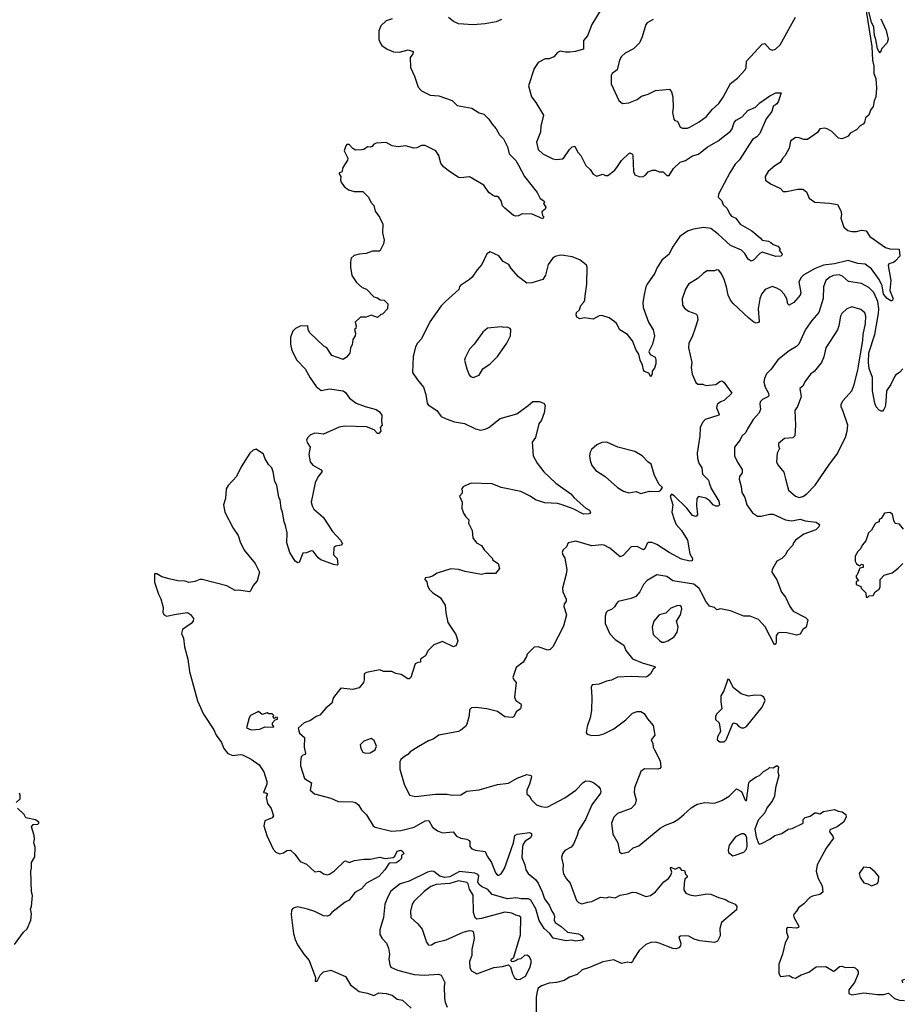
# Model space of a CAD drawing. Extents: x 1603745 to 1745082, y 385868 to 533966.
# Tile 411 of 646: x 1668096 to 1675298, y 464527 to 472565. Entities that reach past the tile are written whole.
import ezdxf

# ---------------------------------------------------------------- set-up
doc = ezdxf.new("R2010")
doc.units = 0

msp = doc.modelspace()

# ---------------------------------------------------------------- linework, layer by layer
at = {"layer": '0CON20XD'}
for points in [[(1672839.5, 472650.5), (1672763.3, 472525), (1672727.7, 472432.3), (1672696.7, 472395), (1672696.2, 472325), (1672630, 472305), (1672585, 472299.2), (1672548.3, 472298.3), (1672505, 472308), (1672484.5, 472295.5), (1672455, 472262), (1672415, 472246), (1672384.1, 472245.9)], [(1674993.9, 472686.1), (1675048.8, 472345), (1675055.4, 472235.4), (1675065.3, 472185), (1675064.2, 472125), (1675081.5, 472085), (1675087.5, 472005), (1675081.2, 471935), (1675067.3, 471902.7), (1675059.2, 471855), (1675038.8, 471825), (1675023.3, 471785), (1674996.4, 471763.6), (1674988.8, 471725), (1674979.5, 471710.5), (1674955, 471697.5), (1674923.6, 471666.4), (1674871.7, 471638.3), (1674855, 471612.5), (1674835, 471602.5), (1674805, 471593.3), (1674778.3, 471598.3), (1674723, 471653), (1674685, 471674), (1674665, 471678), (1674625, 471672.5), (1674605.9, 471644.1), (1674525, 471587.5), (1674495, 471587.5), (1674455, 471601.2)], [(1675122.3, 472572.3), (1675165.8, 472475.8), (1675181.2, 472405), (1675173.8, 472375), (1675131.2, 472328.8), (1675116.1, 472293.9), (1675105, 472306.7), (1675095, 472326.7), (1675082, 472402), (1675070.3, 472435), (1675064.5, 472505), (1675045.3, 472545), (1675019.7, 472649.7)], [(1671135, 472571.5), (1671085, 472554.5), (1671041.5, 472515), (1671026.2, 472475), (1671027.6, 472402.4), (1671036.5, 472375), (1671051.4, 472355), (1671095, 472325.4), (1671145, 472302.5), (1671195, 472298.5), (1671265, 472317.5), (1671307.5, 472305), (1671303.3, 472285), (1671282, 472255), (1671283.4, 472173.4), (1671316.9, 472105), (1671347.8, 472015), (1671375.7, 471985), (1671445, 471948.8), (1671515, 471942.5), (1671623.3, 471905), (1671665.5, 471865.5), (1671785, 471842.5), (1671845, 471803.8), (1671882.7, 471792.7), (1671925, 471753.3), (1671951.2, 471711.2), (1671985, 471672.5), (1672010, 471625), (1672042.3, 471592.3), (1672076.2, 471526.2), (1672090.9, 471470.9), (1672145, 471415.6), (1672165, 471376.9), (1672214.6, 471284.6), (1672318.8, 471155), (1672343.3, 471105), (1672372.5, 471085), (1672376.7, 471073.3), (1672370, 471065), (1672388.8, 471035), (1672382.5, 471017.5), (1672356.7, 470995), (1672362.5, 470965), (1672372.5, 470955), (1672365, 470940), (1672277.3, 470977.3), (1672195, 470980), (1672165, 470963.3), (1672145, 470960), (1672126.4, 470966.4), (1672055, 471026.7), (1672035.9, 471045.9), (1672023.8, 471085), (1672005, 471112.5), (1671995, 471122.5), (1671975, 471121.2), (1671955, 471131.2), (1671923.3, 471155), (1671883.3, 471215), (1671765, 471282.1), (1671695, 471273.1), (1671675, 471276.1), (1671592.8, 471332.8), (1671554.5, 471364.5), (1671532.7, 471392.7), (1671516.4, 471456.4), (1671492.5, 471495), (1671403, 471537), (1671375, 471536.7), (1671335, 471517.5), (1671313, 471517), (1671245, 471533.8), (1671185, 471526.2), (1671135, 471534), (1671085, 471561.2), (1671005, 471557.5), (1670983.6, 471546.4), (1670971.7, 471528.3), (1670956.7, 471523.3), (1670935, 471526.7), (1670905, 471506.2), (1670885, 471501.2), (1670835, 471500), (1670813.6, 471513.6), (1670785, 471545.8), (1670765, 471546), (1670756.2, 471535), (1670744, 471495), (1670772.5, 471435), (1670771.7, 471418.3), (1670733, 471357), (1670725, 471320), (1670702.5, 471315), (1670702.5, 471305), (1670717.5, 471285), (1670712.5, 471255), (1670718.3, 471238.3), (1670743.6, 471203.6), (1670780, 471175), (1670825, 471163.3), (1670895, 471162.5), (1670942.5, 471115), (1670960, 471075), (1670985, 471047.5), (1670995, 471002.5), (1671032.3, 470952.3), (1671058, 470895), (1671055.8, 470825), (1671070, 470765), (1671065.5, 470734.5), (1671033.8, 470676.2), (1670975, 470676), (1670924.2, 470655.8), (1670865, 470651.4), (1670825, 470639.4), (1670801.7, 470618.3), (1670796.4, 470586.4), (1670795.6, 470545), (1670806.9, 470476.9), (1670845, 470420), (1670889.3, 470379.3), (1670925, 470365.6), (1670985, 470302.5), (1671016.7, 470295), (1671036.7, 470276.7), (1671070, 470275), (1671100, 470245), (1671097.5, 470205), (1671055, 470160), (1671041.7, 470158.3), (1671015, 470132.5), (1670965, 470152.5), (1670924.2, 470135.8), (1670877.5, 470135), (1670832.5, 470095), (1670840, 470065), (1670837.5, 470045), (1670827.5, 470035), (1670836.2, 470005), (1670834.4, 469985), (1670815, 469953.8), (1670809.2, 469910.8), (1670793.8, 469885), (1670788.3, 469841.7), (1670761.6, 469808.4), (1670735, 469791.3), (1670643, 469823), (1670601.5, 469885), (1670578.8, 469898.8), (1670460.6, 470010.6), (1670449.4, 470035), (1670446.8, 470066.8), (1670385, 470063.5), (1670345, 470044.3), (1670325, 470021.2), (1670306.6, 469973.4), (1670305.5, 469915), (1670316.9, 469865), (1670356.9, 469785), (1670423.8, 469713.8), (1670465, 469640.8), (1670515, 469570), (1670555, 469538.1), (1670625, 469550.8), (1670735, 469536), (1670755, 469520), (1670785.8, 469475.8), (1670841.2, 469435), (1670915, 469405.7), (1671005, 469381.4), (1671032.1, 469362.1), (1671052, 469335), (1671048.8, 469285), (1671053.3, 469255), (1671036.7, 469235), (1671043.8, 469205), (1671025, 469186.7), (1671015, 469187.5), (1670987, 469217), (1670925, 469241.4), (1670745, 469246), (1670702.7, 469237.3), (1670575, 469180), (1670535, 469186.7), (1670505, 469190), (1670467.5, 469175), (1670446.7, 469155), (1670436.7, 469135), (1670442.3, 469112.3), (1670467.1, 469075), (1670456.2, 469015), (1670466.2, 468955), (1670488.3, 468928.3), (1670555, 468888.8), (1670563.3, 468875), (1670532, 468835), (1670508, 468785), (1670474.2, 468625), (1670481.2, 468595), (1670495, 468570), (1670573, 468503), (1670646.9, 468386.9), (1670713.3, 468315), (1670730, 468285), (1670720, 468275), (1670675, 468267.5), (1670660, 468255), (1670655.9, 468195.9), (1670686.2, 468165), (1670691.7, 468118.3), (1670685, 468112.5), (1670655, 468117.5), (1670554.1, 468154.1), (1670530.5, 468170.5), (1670490, 468225), (1670475, 468230), (1670437, 468213), (1670405, 468210), (1670376.2, 468133.8), (1670365, 468130), (1670342.5, 468145), (1670300.8, 468215)], [(1672027.5, 472565), (1671982.3, 472547.7), (1671895, 472530), (1671795, 472522.1), (1671675, 472530.6), (1671635, 472551.2), (1671595, 472583.1)], [(1673265, 472566), (1673215, 472538.8), (1673205, 472526.7), (1673176, 472425), (1673153.8, 472375), (1673105, 472328), (1673035, 472292), (1673006.2, 472265), (1672990.8, 472235), (1672971.2, 472155), (1672930, 472125), (1672921.2, 472108.8), (1672921.2, 472041.2), (1672983.8, 471905), (1673015, 471880.8), (1673065, 471886), (1673135, 471914.2), (1673168.3, 471941.7), (1673225, 471956.5), (1673285, 471986.2), (1673396.8, 471996.8), (1673415.6, 471975.6), (1673425.8, 471935), (1673428.9, 471845), (1673422.1, 471807.9), (1673432.7, 471752.7), (1673441.7, 471741.7), (1673462.5, 471735), (1673485, 471687.5), (1673505, 471678.8), (1673545, 471680), (1673565, 471687.5), (1673640.2, 471729.8), (1673698.6, 471775), (1673747.3, 471832.7), (1673800.7, 471879.3), (1673837.1, 471932.9), (1673895, 472044.4), (1673952.2, 472087.8), (1674016.2, 472155), (1674024.3, 472175.7), (1674027.5, 472225), (1674154.3, 472365.7), (1674175, 472370), (1674216.2, 472325), (1674235, 472317.1), (1674263.8, 472325), (1674301.3, 472358.7), (1674425.8, 472585)], [(1672384.1, 472245.9), (1672326.7, 472215), (1672295, 472167.5), (1672246.7, 472025), (1672272.5, 471935), (1672308.3, 471888.3), (1672368.6, 471785), (1672346.9, 471695), (1672344.1, 471645.9), (1672312, 471565), (1672325, 471503.8), (1672365, 471468.8), (1672445, 471428), (1672475, 471424), (1672525, 471430), (1672535, 471436.7), (1672580.8, 471505), (1672605, 471525.8), (1672625, 471531.2), (1672646.7, 471486.7), (1672675.8, 471455), (1672715, 471373.8), (1672751.3, 471341.3), (1672775, 471302.5), (1672805, 471286), (1672855, 471304), (1672875, 471293.8), (1672895, 471294), (1672950.8, 471335), (1672974.7, 471365.3), (1673005, 471416), (1673065, 471473.3), (1673075, 471476.7), (1673095, 471466.7), (1673098.8, 471455), (1673104.5, 471324.5), (1673115, 471298.8), (1673155, 471282.9), (1673184.3, 471285.7), (1673201.2, 471295), (1673225, 471322.5), (1673260, 471335), (1673284.1, 471335.9), (1673315, 471322.5), (1673345, 471321.4), (1673375, 471294), (1673395, 471292), (1673430.6, 471349.4), (1673485, 471400.9), (1673528.8, 471415), (1673585, 471452.5), (1673635, 471468), (1673705, 471524.4), (1673795.4, 471574.6), (1673897.1, 471655), (1673910, 471675), (1673926.7, 471725), (1673942.9, 471745), (1673989.6, 471770.4), (1674036.4, 471823.6), (1674100.7, 471849.3), (1674133.8, 471885), (1674216.4, 471943.6), (1674265, 471967.5), (1674308.3, 471968.3), (1674285.7, 471895), (1674275, 471878.8), (1674245, 471856.7), (1674232.2, 471815), (1674187.8, 471755), (1674134.2, 471635), (1674110.3, 471609.7), (1674074.5, 471585.5), (1673970.2, 471419.8), (1673935, 471384.4), (1673890.6, 471315), (1673798.3, 471141.7), (1673796.2, 471115), (1673823.8, 471085), (1673835, 471053.8), (1673865.6, 471025), (1673892.5, 470975), (1673905, 470962), (1673940, 470945), (1673974.3, 470895), (1674069.8, 470839.8), (1674138, 470785), (1674155, 470763.8), (1674205, 470755.8), (1674225.5, 470745.5), (1674245, 470730), (1674282.5, 470715), (1674300, 470695), (1674293, 470683), (1674315.9, 470655.9), (1674316, 470645), (1674306.7, 470635), (1674265, 470631.9), (1674155, 470666), (1674135, 470655.8), (1674085, 470604.3), (1674064, 470594), (1674040, 470610), (1674011.4, 470655), (1673985, 470682.5), (1673895, 470721.4), (1673795, 470813.5), (1673735, 470859.2), (1673675, 470867.8), (1673594.1, 470854.1), (1673545, 470838.6), (1673481.2, 470795), (1673421.7, 470708.3), (1673395, 470651.2), (1673335, 470602), (1673294.2, 470535), (1673278.6, 470495), (1673214.5, 470405), (1673204.6, 470385), (1673192.1, 470317.9), (1673180, 470255), (1673183.8, 470215), (1673225.5, 470095), (1673265, 470033.8), (1673275.9, 469985), (1673260, 469915), (1673230, 469855), (1673240.3, 469830.3), (1673280.3, 469810.3), (1673287.1, 469787.1), (1673285.7, 469754.3), (1673275, 469720), (1673257.5, 469695), (1673256.7, 469675), (1673245, 469650), (1673229.3, 469679.3), (1673195, 469693.3), (1673186.7, 469705), (1673178.8, 469745), (1673158.8, 469785), (1673148.8, 469835), (1673126.5, 469866.5), (1673095, 469942.5), (1673055, 469993.8), (1672992, 470032), (1672965.8, 470085), (1672945, 470104), (1672905, 470131.2), (1672845, 470150), (1672825, 470146.7), (1672775, 470120), (1672705, 470130), (1672665, 470123.8), (1672642.5, 470135), (1672636.4, 470156.4), (1672638.8, 470175), (1672663.8, 470196.2), (1672675, 470232.5), (1672697.5, 470255), (1672706.1, 470273.9), (1672710.5, 470309.5), (1672723.1, 470405), (1672726.9, 470545), (1672719.7, 470559.7), (1672665, 470604.3), (1672605, 470627.5), (1672535, 470640.5), (1672508.1, 470641.9), (1672465, 470631.2), (1672444.1, 470615.9), (1672407.1, 470565), (1672385, 470480), (1672365, 470443.8), (1672275, 470415.8), (1672235, 470414), (1672166.2, 470465), (1672105, 470533.3), (1672086.7, 470565), (1672041.7, 470591.7), (1672005, 470636.7), (1671935, 470670), (1671907, 470653), (1671866.7, 470565), (1671827.7, 470522.3), (1671787.7, 470462.3), (1671767.3, 470442.7), (1671693.3, 470395), (1671683.3, 470385), (1671677.7, 470362.3), (1671570, 470265), (1671535, 470230), (1671442.6, 470097.4), (1671375, 469958.8), (1671343.1, 469925), (1671325.5, 469895), (1671306, 469816), (1671302, 469685), (1671341.2, 469625), (1671391.2, 469565), (1671410.8, 469505), (1671421.2, 469435), (1671429.7, 469419.7), (1671500, 469375), (1671535, 469326.7), (1671575, 469306.7), (1671645, 469281.2), (1671725, 469268), (1671815, 469224.2), (1671855, 469214.4), (1671895, 469221.4), (1671925, 469235.8), (1672015, 469310), (1672151.7, 469348.3), (1672192.5, 469377.5), (1672246.1, 469413.9), (1672282.7, 469447.3), (1672335, 469446.7), (1672373, 469433), (1672382.5, 469415), (1672374, 469355), (1672352.5, 469295), (1672330.8, 469265), (1672303.3, 469155), (1672276.7, 469115), (1672286.7, 469005), (1672318.8, 468945), (1672373, 468873), (1672471.7, 468781.7), (1672594.2, 468695), (1672621.1, 468661.1), (1672715, 468575.8), (1672745, 468561.2), (1672754, 468545), (1672745, 468530.8), (1672695, 468529.2), (1672611.4, 468571.4), (1672515, 468608.2), (1672485, 468615.4), (1672380.9, 468620.9), (1672305, 468645.8), (1672261.2, 468675), (1672185, 468712.2), (1672025, 468745.8), (1671950, 468775), (1671778.3, 468781.7), (1671716.7, 468753.3), (1671700, 468735), (1671706.7, 468725), (1671705, 468700), (1671683.3, 468675), (1671707.5, 468625), (1671703, 468577), (1671717.5, 468535), (1671736.1, 468506.1), (1671761.7, 468481.7), (1671756.7, 468455), (1671787.5, 468395), (1671794.1, 468334.1), (1671823.3, 468295), (1671865, 468271.2), (1671885, 468236.2), (1671952.5, 468165), (1671953.3, 468155), (1672000, 468125), (1672010, 468085), (1671977, 468043), (1671895.8, 468044.2), (1671865, 468035.8), (1671730.3, 468060.3), (1671675, 468077.5), (1671615, 468080.8), (1671502.7, 468047.3), (1671465, 468022.5), (1671440, 468015), (1671405, 468007.5), (1671402.5, 467995), (1671417.5, 467975), (1671422.5, 467945), (1671437.5, 467915), (1671467, 467887), (1671527.7, 467847.7), (1671566.2, 467785), (1671571.7, 467721.7), (1671590, 467645), (1671654.4, 467544.4), (1671672, 467495), (1671656.7, 467455), (1671635, 467446), (1671545, 467488), (1671475, 467462.5), (1671427, 467413), (1671407.7, 467372.3), (1671367.5, 467345), (1671365, 467320), (1671345, 467317.5), (1671323.9, 467306.1), (1671286.7, 467195), (1671275, 467183.3), (1671262.5, 467185), (1671209.5, 467219.5), (1671165, 467226.2), (1671133, 467243), (1671065, 467243.8), (1671035, 467256.2), (1670925, 467236.2), (1670907.5, 467225), (1670906.7, 467175), (1670900, 467155), (1670865, 467110), (1670815, 467096.7), (1670715, 467106.7), (1670665, 467042.5), (1670653.3, 467025), (1670643.3, 466985), (1670592.5, 466945), (1670545, 466887.5), (1670515, 466876.7), (1670467.7, 466842.3), (1670416.2, 466823.8), (1670368.3, 466781.7), (1670379.3, 466739.3), (1670418.8, 466705), (1670416.2, 466625), (1670428, 466575), (1670423.8, 466566.2), (1670405, 466560), (1670393.3, 466546.7), (1670385.8, 466504.2), (1670387.3, 466472.7), (1670419.8, 466369.8), (1670476.2, 466335), (1670465.8, 466275), (1670500, 466245), (1670635, 466210), (1670695, 466183.1), (1670815, 466180), (1670835, 466173.8), (1670861.2, 466155), (1670884, 466115), (1670924.5, 466074.5), (1670980.8, 465985), (1670995, 465972.9), (1671130.9, 465940.9), (1671205, 465945.6), (1671315, 465971.9), (1671405, 466024.5), (1671435, 466026.9), (1671465, 465973.8), (1671505, 465942.9), (1671545, 465926.7), (1671633.8, 465933.8), (1671658.8, 465898.8), (1671695, 465882.5), (1671745, 465874.2), (1671764.3, 465864.3), (1671770, 465855), (1671767.5, 465815), (1671786, 465795), (1671814.8, 465784.8), (1671894.2, 465775), (1671910, 465735), (1671945.3, 465685), (1671979.4, 465599.4), (1671995, 465580.8), (1672005, 465580), (1672025, 465592.7), (1672052.5, 465635), (1672125.4, 465845), (1672135.8, 465905), (1672153.9, 465916.1), (1672237.1, 465927.1), (1672255, 465928), (1672270.7, 465920.7), (1672273.3, 465905), (1672263.3, 465885), (1672220.6, 465859.4), (1672204.3, 465835), (1672199.4, 465815), (1672194.3, 465725), (1672218.6, 465665), (1672224.4, 465624.4), (1672245.8, 465595.8), (1672305.3, 465545.3), (1672325.3, 465515.3), (1672358.2, 465445), (1672376.9, 465386.9), (1672415.7, 465335), (1672436.6, 465286.6), (1672455, 465262.5), (1672460, 465245), (1672456.2, 465215), (1672464, 465195), (1672515, 465161.1), (1672565, 465116.4), (1672655, 465102.7), (1672679.6, 465089.6), (1672696.7, 465065), (1672696.2, 465055), (1672685, 465050), (1672635, 465042), (1672595, 465049.2), (1672554.2, 465044.2), (1672447.7, 465067.7), (1672421.2, 465105), (1672375.7, 465145.7), (1672335, 465212), (1672306.1, 465305), (1672267.7, 465377.7), (1672247.8, 465387.8), (1672187.8, 465387.8), (1672145, 465394.8), (1672075, 465386.7), (1671952.3, 465422.3), (1671914.7, 465465), (1671865, 465488.7), (1671845.4, 465505), (1671834.4, 465525), (1671841, 465575), (1671835, 465585.8), (1671808.4, 465598.4), (1671685, 465609.7), (1671605, 465568.2), (1671565, 465561.3), (1671525, 465573.7), (1671475, 465610.8), (1671455, 465612.9), (1671424.4, 465605.6), (1671275, 465532.5), (1671200.7, 465509.3), (1671125, 465451.4), (1671098.9, 465405), (1671075.5, 465345), (1671064.4, 465235), (1671033.6, 465135), (1671035.5, 465095.5), (1671054, 465065), (1671089.2, 465025), (1671104.3, 464985), (1671112, 464935), (1671107.5, 464895), (1671115, 464850), (1671125, 464830), (1671177.5, 464805), (1671315, 464768.8), (1671395, 464763.6), (1671513, 464773), (1671534.4, 464764.4), (1671565.7, 464705), (1671560.5, 464675), (1671561.5, 464575), (1671566.5, 464545), (1671584, 464504)], [(1674455, 471601.2), (1674425, 471603.3), (1674385.9, 471574.1), (1674374, 471515), (1674341.2, 471455), (1674319.2, 471430.8), (1674301.4, 471398.6), (1674258.6, 471371.4), (1674203.3, 471325), (1674178.8, 471285), (1674182.5, 471255), (1674222.5, 471225), (1674305, 471186.7), (1674325, 471162.5), (1674353, 471163), (1674445, 471182.5), (1674485, 471182.5), (1674515, 471160), (1674537, 471107), (1674585, 471073.8), (1674703.6, 471066.4), (1674770, 471055), (1674797.1, 471005), (1674800.6, 470975), (1674795.7, 470945), (1674820.3, 470870.3), (1674853.3, 470843.3), (1674885, 470835.7), (1674925, 470835.7), (1674965.7, 470845.7), (1675001.7, 470841.7), (1675033.3, 470795), (1675160, 470705), (1675196.6, 470693.4), (1675271.7, 470691.7), (1675277.1, 470632.9), (1675243.3, 470596.7), (1675225, 470581.9), (1675188.6, 470571.4), (1675182.2, 470557.8), (1675204.6, 470435), (1675196.2, 470355), (1675222, 470285), (1675215, 470270), (1675205, 470270), (1675175, 470289.4), (1675145, 470323.5), (1675132.3, 470392.3), (1675110, 470445), (1675045, 470531.6), (1674995, 470567.9), (1674935, 470575.4), (1674855, 470599.2), (1674745, 470572.6), (1674655, 470560), (1674585.8, 470534.2), (1674495, 470483.1), (1674471.1, 470458.9), (1674454.5, 470425.5), (1674469.5, 470335), (1674463.1, 470316.9), (1674413.6, 470255), (1674375, 470234.2), (1674364.1, 470244.1), (1674354.1, 470285), (1674335, 470324.5), (1674305, 470356.7), (1674275, 470373.3), (1674234.4, 470385.6), (1674178.7, 470361.3), (1674148, 470325), (1674134.2, 470285), (1674121.4, 470205), (1674128.3, 470101.7), (1674125, 470092.5), (1674105, 470087.5), (1674085, 470096.2), (1674045, 470128.6), (1673917.8, 470247.8), (1673896.2, 470275), (1673876.2, 470315), (1673864.1, 470384.1), (1673843.9, 470443.9), (1673821.2, 470491.2), (1673799.5, 470519.5), (1673785, 470523.3), (1673765, 470513.8), (1673705, 470513.8), (1673675, 470495.8), (1673631.4, 470455), (1673553.1, 470405), (1673528.5, 470365), (1673501.9, 470285), (1673504.3, 470235), (1673520.3, 470210.3), (1673553.3, 470185), (1673612.7, 470162.7), (1673622.9, 470152.9), (1673629.2, 470115), (1673606.1, 470046.1), (1673582, 469975), (1673556, 469925), (1673552, 469885), (1673579.2, 469765), (1673575.6, 469725), (1673581.7, 469671.7), (1673613.5, 469603.5), (1673629.4, 469589.4), (1673669.2, 469589.2), (1673695, 469578.1), (1673775, 469585.6), (1673808.8, 469611.2), (1673825, 469615.5), (1673840.6, 469605), (1673906.2, 469515), (1673845, 469456), (1673814.5, 469445.5), (1673787.9, 469422.1), (1673782.2, 469395), (1673802.1, 469345), (1673800.8, 469335), (1673689.1, 469300.9), (1673666.2, 469275), (1673647.1, 469235), (1673645.6, 469165.6), (1673622.5, 469025), (1673625.7, 468985.7), (1673638, 468945), (1673662.5, 468905), (1673667.5, 468855), (1673715.8, 468805), (1673722.9, 468782.9), (1673738.5, 468738.5), (1673800, 468635), (1673807, 468603), (1673796.4, 468593.6), (1673775, 468593.1), (1673754.6, 468604.6), (1673726.5, 468636.5), (1673695, 468658.5), (1673635, 468672.5), (1673622.2, 468655), (1673619.1, 468595), (1673625.7, 468525), (1673615, 468510), (1673585, 468516.7), (1673538.3, 468578.3), (1673435, 468677.5), (1673415, 468690), (1673402.5, 468675), (1673424, 468605), (1673418, 468545), (1673435.8, 468485), (1673452.9, 468445), (1673495.7, 468395), (1673545.6, 468315.6), (1673564, 468205), (1673586.7, 468165), (1673583, 468147), (1673565, 468143.8), (1673495, 468159.4), (1673395.7, 468215), (1673295, 468281.1), (1673255, 468297.8), (1673225, 468297.5), (1673215, 468288.8), (1673195.4, 468244.6), (1673185, 468237.5), (1673135, 468263.3), (1673085, 468260.8), (1673019.7, 468190.3), (1672995, 468179.2), (1672911.3, 468251.3), (1672865, 468275.6), (1672845, 468278.6), (1672765, 468268.6), (1672635, 468308), (1672572.5, 468295), (1672558.3, 468261.7), (1672527.5, 468235), (1672521.2, 468215), (1672526.7, 468195), (1672545, 468170), (1672559.2, 468075), (1672555, 468037.5), (1672524.2, 467925), (1672528, 467895), (1672556.1, 467833.9), (1672553.8, 467816.2), (1672538, 467795), (1672537.1, 467775), (1672558.6, 467705), (1672532.4, 467615), (1672446, 467445), (1672425, 467422.8), (1672405, 467418.7), (1672325, 467444.3), (1672295, 467441.2), (1672236.2, 467385), (1672231.2, 467365), (1672205, 467320), (1672146.7, 467275), (1672120, 467195), (1672127.5, 467175), (1672146.2, 467155), (1672134, 467035), (1672145, 467007.5), (1672185, 466980), (1672188.6, 466965), (1672181.1, 466938.9), (1672147.5, 466915), (1672127.3, 466872.7), (1672115, 466868.8), (1672055, 466874), (1671995, 466915.8), (1671907.9, 466937.9), (1671819.7, 466949.7), (1671781.7, 466948.3), (1671765, 466930), (1671762, 466885), (1671743.8, 466815), (1671733.3, 466795), (1671696.7, 466765), (1671675, 466754.2), (1671515, 466724.2), (1671468.3, 466691.7), (1671432.2, 466677.8), (1671347.5, 466627.5), (1671281.1, 466588.9), (1671262.5, 466565), (1671235, 466550.8), (1671206.7, 466525), (1671196.7, 466505), (1671197.5, 466445), (1671232.5, 466325), (1671277.5, 466235), (1671325, 466222.9), (1671487.6, 466242.4), (1671583, 466243), (1671625, 466234.4), (1671695, 466237.1), (1671745, 466266.9), (1671845, 466278.5), (1671995, 466320), (1672085, 466332.9), (1672155, 466374.2), (1672235, 466403.3), (1672270, 466395), (1672273.3, 466385), (1672256.9, 466325), (1672234.2, 466275), (1672233.3, 466245), (1672255, 466226.7), (1672272, 466195), (1672312, 466155), (1672351.4, 466141.4), (1672385, 466135.5), (1672405, 466140), (1672545, 466211.9), (1672635, 466276), (1672692.3, 466337.7), (1672715, 466350), (1672749.3, 466349.3), (1672778.7, 466338.7), (1672819.2, 466305), (1672831.9, 466285), (1672837.8, 466265), (1672835, 466250), (1672765, 466156), (1672711.8, 466035), (1672655.7, 465945), (1672645.6, 465905), (1672614.4, 465835), (1672595, 465809.2), (1672545, 465782), (1672525.6, 465755), (1672516.7, 465725), (1672530.9, 465665), (1672527.3, 465625), (1672532.8, 465592.8), (1672555, 465553.3), (1672586.9, 465516.9), (1672640, 465375), (1672655, 465359.2), (1672683, 465347), (1672730.5, 465359.5), (1672765, 465366), (1672835, 465402), (1672885, 465396.7), (1672905, 465403.3), (1672953.6, 465396.4), (1672995, 465416.7), (1673055, 465427.5), (1673095, 465442), (1673125, 465439.2), (1673205, 465406), (1673244.3, 465415.7), (1673285, 465446.2), (1673353, 465527), (1673388.8, 465555), (1673408.8, 465581.2), (1673416.7, 465605), (1673407.5, 465635), (1673410, 465645), (1673445, 465631.2), (1673476.4, 465646.4), (1673495, 465622.5), (1673520, 465620), (1673529.3, 465589.3), (1673543.3, 465575), (1673542.5, 465565), (1673522, 465548), (1673517.5, 465512.5), (1673515, 465460), (1673531.2, 465435), (1673565, 465419.2), (1673607, 465413), (1673705, 465429.2), (1673735, 465425.8), (1673797.7, 465397.7), (1673853.6, 465383.6), (1673880, 465365), (1673932.5, 465345), (1673946.7, 465325), (1673945, 465297.5), (1673822, 465195), (1673808.8, 465145), (1673812, 465085), (1673789.1, 465040.9), (1673765, 465030.8), (1673645, 465044.2), (1673598.3, 465058.3), (1673555, 465082.5), (1673525, 465086.9), (1673487.7, 465082.3), (1673473.8, 465075), (1673489.2, 465025), (1673488, 465005), (1673475, 464988.8), (1673450.5, 464979.5), (1673425, 464982), (1673314.2, 465025.8), (1673285, 465032.9), (1673245, 465032.5), (1673205, 465016.2), (1673151.2, 464965), (1673104.5, 464895.5), (1673096.2, 464873.8), (1673085, 464865.8), (1673055, 464870), (1673005, 464860), (1672945, 464889.4), (1672855, 464874.5), (1672744, 464826), (1672685, 464808.1), (1672645, 464770.6), (1672582.1, 464747.9), (1672538.3, 464721.7), (1672475, 464704.3), (1672415, 464700), (1672352.3, 464677.7), (1672325, 464657.5), (1672318.3, 464631.7), (1672308.8, 464585), (1672308.9, 464445)], [(1675301.4, 469715), (1675275, 469683.3), (1675245, 469666.7), (1675236.2, 469655), (1675203.4, 469586.6), (1675170, 469535), (1675164.2, 469445), (1675157.1, 469405), (1675146.6, 469383.4), (1675135, 469370), (1675125, 469368.8), (1675108, 469378), (1675085, 469404), (1675073.4, 469433.4), (1675053.1, 469535), (1675053.1, 469645), (1675027.1, 469717.1), (1675021.2, 469765), (1675024.9, 469845.1), (1675072.7, 469995), (1675102.5, 470165), (1675104.8, 470205.2), (1675098.1, 470265), (1675065, 470337.3), (1675025, 470378.8), (1674965, 470410.5), (1674858.1, 470428.1), (1674809.9, 470469.9), (1674781.7, 470481.7), (1674735, 470477.3), (1674705, 470462.9), (1674673.8, 470435), (1674655.4, 470385), (1674651.9, 470288.1), (1674616.2, 470175), (1674559.7, 470110.3), (1674507.8, 470035), (1674454.6, 469915.4), (1674435, 469895.8), (1674375, 469860.8), (1674281.2, 469788.8), (1674227.8, 469712.2), (1674190, 469675), (1674171.9, 469635), (1674168.9, 469605), (1674178.5, 469565), (1674205.5, 469515), (1674208.6, 469495), (1674201.2, 469485), (1674155.5, 469464.5), (1674137.5, 469445), (1674134.4, 469425), (1674140.6, 469385), (1674129.2, 469355), (1674080.2, 469299.8), (1674033.1, 469225), (1674021.9, 469195), (1673988.5, 469165), (1673973.9, 469133.9), (1673928.6, 469075), (1673929.2, 469005), (1673951.7, 468951.7), (1673991.5, 468891.5), (1673990.6, 468865), (1673970, 468835), (1673966, 468815), (1673982.9, 468755), (1673987.1, 468705), (1674011.9, 468665), (1674030, 468605), (1674075, 468540), (1674115, 468512.2), (1674145, 468510.6), (1674215, 468528.1), (1674245, 468528.6), (1674345, 468480.5), (1674395, 468474.6), (1674465, 468487.3), (1674505, 468474.4), (1674595, 468462), (1674623.3, 468445), (1674616.2, 468425), (1674590.9, 468399.1), (1674494.4, 468365.6), (1674425, 468316), (1674410, 468295), (1674405.6, 468274.4), (1674358.8, 468225), (1674343.8, 468195), (1674314.1, 468165.9), (1674275, 468144.2), (1674236.9, 468075), (1674234.3, 468055), (1674272.6, 467992.6), (1674312.2, 467892.2), (1674345, 467850), (1674378.8, 467775), (1674407.3, 467737.3), (1674507.5, 467685), (1674526.4, 467666.4), (1674513.8, 467606.2), (1674485, 467587.5), (1674465, 467547.5), (1674435, 467541.2), (1674355, 467560), (1674305, 467562.5), (1674283, 467557), (1674267.5, 467535), (1674268.8, 467485), (1674265, 467470), (1674255, 467462.5), (1674177.8, 467607.8), (1674125, 467667.8), (1674055, 467694.2), (1674005, 467695.6), (1673895, 467739.5), (1673815, 467754.4), (1673785, 467748), (1673765, 467765.8), (1673725, 467776), (1673691.3, 467821.3), (1673674.3, 467855.7), (1673640.5, 467920.5), (1673596.2, 467956.2), (1673425, 467983.5), (1673375, 468020), (1673295, 468032.9), (1673215, 467987.5), (1673185, 467954), (1673155.4, 467894.6), (1673122, 467855), (1673085, 467838.5), (1672980, 467815), (1672965, 467800), (1672949.7, 467770.3), (1672925, 467750), (1672895, 467740), (1672881.2, 467725), (1672872, 467695), (1672872.9, 467635), (1672910.9, 467550.9), (1672955, 467506), (1673025, 467458), (1673040.6, 467415), (1673095, 467347.5), (1673175, 467315.4), (1673277.5, 467285), (1673280, 467275), (1673265, 467262.5), (1673242, 467225), (1673222, 467205), (1673205, 467197.8), (1673085, 467204.1), (1672975, 467196.7), (1672925, 467172.1), (1672883.3, 467165), (1672825, 467141.4), (1672766.1, 467133.9), (1672758, 467115), (1672765.5, 467035), (1672761.9, 466925), (1672750.6, 466865), (1672725.7, 466795), (1672718, 466745), (1672725, 466731.9), (1672765, 466722.2), (1672825, 466723.2), (1672863.3, 466735), (1672943.8, 466776.2), (1673041.7, 466848.3), (1673095, 466902.5), (1673135, 466915.8), (1673165, 466918), (1673191.7, 466901.7), (1673218.1, 466858.1), (1673265, 466802.5), (1673278, 466725), (1673248.8, 466685), (1673263.3, 466655), (1673266, 466625), (1673276.7, 466603.3), (1673320.8, 466515), (1673328.1, 466461.9), (1673318.9, 466451.1), (1673303.3, 466446.7), (1673195, 466448), (1673162.9, 466427.1), (1673111.9, 466295), (1673110.8, 466255), (1673126, 466195), (1673118.3, 466161.7), (1673084.2, 466125.8), (1672973.8, 466085), (1672945, 466053.8), (1672925.8, 466005), (1672934.4, 465914.4), (1672975.7, 465845), (1672990.5, 465770.5), (1673005, 465758.8), (1673065, 465771.9), (1673101.9, 465805), (1673148.8, 465821.2), (1673323.1, 465965), (1673365, 465988.9), (1673432, 466015), (1673475, 466041.4), (1673514.6, 466075.4), (1673575, 466130), (1673625, 466160), (1673685, 466173.3), (1673765, 466168), (1673825, 466190.8), (1673885, 466226.2), (1673945, 466286.7), (1673985, 466263.8), (1674015, 466192.5), (1674025, 466187.5), (1674044.3, 466335), (1674051.2, 466345), (1674105, 466383.3), (1674132.5, 466395), (1674165, 466426.7), (1674200, 466445), (1674215, 466460), (1674245, 466457.5), (1674275, 466476.2), (1674286.7, 466465), (1674282.5, 466425), (1674290, 466395), (1674262.9, 466295), (1674254, 466225), (1674236, 466185), (1674195, 466133.8), (1674175, 466091.2), (1674120.3, 466029.7), (1674093.8, 465956.2), (1674104.7, 465895), (1674125, 465838.8), (1674135, 465833.8), (1674155, 465842.5), (1674217.5, 465875), (1674257.5, 465905), (1674315, 465922.5), (1674365, 465956.2), (1674398.8, 465961.2), (1674490, 466005), (1674487.5, 466035), (1674505, 466052.5), (1674545, 466063.3), (1674585, 466088.8), (1674595, 466091.2), (1674625, 466082.5), (1674655, 466100), (1674745, 466117.5), (1674775, 466102.5), (1674807, 466097), (1674837.5, 466075), (1674840, 466055), (1674817.5, 466015), (1674765.7, 465974.3), (1674705, 465950), (1674703.8, 465935), (1674730.7, 465900.7), (1674736.4, 465883.6), (1674675, 465801.2), (1674602.5, 465665), (1674594.4, 465615), (1674611.1, 465555), (1674644.3, 465495), (1674648.1, 465441.9), (1674625, 465424), (1674565, 465410), (1674542.1, 465397.9), (1674495, 465346.7), (1674450, 465315), (1674435, 465286.7), (1674415, 465266.7), (1674410, 465255), (1674413, 465237), (1674453.1, 465165), (1674450, 465155), (1674435, 465149.6), (1674366.4, 465153.6), (1674353.3, 465145), (1674353.3, 465115), (1674365.9, 465074.1), (1674341.2, 465028.8), (1674320, 464935), (1674291.2, 464855), (1674289.3, 464779.3), (1674305, 464753.3), (1674375, 464761.2), (1674402.5, 464745), (1674425, 464741.4), (1674472.7, 464767.3), (1674535, 464790), (1674595, 464832.5), (1674674.6, 464834.6), (1674735, 464798), (1674745, 464798.8), (1674785, 464835.7), (1674805, 464837.5), (1674835, 464827.5), (1674895, 464830), (1674913.6, 464823.6), (1674929.3, 464809.3), (1674937.5, 464795), (1674937.5, 464775), (1674907.5, 464705), (1674860, 464645), (1674860, 464615), (1674885, 464604), (1674985, 464620), (1675095, 464607.5), (1675145, 464607.5), (1675185, 464617.5), (1675233.2, 464573.2), (1675275, 464559.5), (1675316.8, 464556.8)], [(1674455, 468664.3), (1674485, 468672.9), (1674515, 468690.8), (1674587.5, 468765), (1674702.5, 468935), (1674764.4, 469015.6), (1674834.2, 469155), (1674848.8, 469205), (1674853.8, 469255), (1674816.4, 469366.4), (1674797.5, 469405), (1674798.6, 469425), (1674814.3, 469455), (1674885, 469536), (1674906.1, 469583.9), (1674935, 469706.7), (1674974.7, 469945), (1674977.8, 469995), (1674997.3, 470085), (1675000.4, 470145), (1674991.4, 470171.4), (1674959.5, 470199.5), (1674885, 470220), (1674845, 470204.2), (1674804.3, 470165), (1674793.3, 470145), (1674780, 470065), (1674768.3, 470031.7), (1674673.7, 469886.3), (1674657.9, 469812.1), (1674638.6, 469765), (1674577.6, 469692.4), (1674549.8, 469670.2), (1674501.5, 469608.5), (1674485.8, 469574.2), (1674462.5, 469555), (1674472, 469485), (1674441.7, 469408.3), (1674420, 469375), (1674427.3, 469255), (1674421.4, 469168.6), (1674405, 469151.2), (1674336.7, 469145), (1674286.4, 469103.6), (1674286.7, 469085), (1674296.2, 469065), (1674276, 469025), (1674271.2, 468955), (1674281.7, 468931.7), (1674331.2, 468871.2), (1674345, 468816.7), (1674368, 468725), (1674425, 468673.8), (1674455, 468664.3)], [(1671795, 469644), (1671845, 469663.8), (1671876.2, 469715), (1671935, 469756), (1671995, 469813.8), (1672071.2, 469925), (1672100, 469985), (1672102.5, 470035), (1672097.5, 470045), (1672075, 470053.3), (1672045, 470051.2), (1672025, 470058), (1671914.1, 470045.9), (1671876.1, 470013.9), (1671805, 469916.7), (1671765.9, 469874.1), (1671730, 469805), (1671726.2, 469785), (1671744.2, 469715), (1671764.4, 469664.4), (1671775, 469651.2), (1671795, 469644)], [(1673165, 468696), (1673195, 468703.8), (1673235, 468716.2), (1673307, 468713), (1673325, 468720), (1673340, 468745), (1673315, 468770), (1673275, 468842.5), (1673248.8, 468935), (1673220, 468955), (1673175.6, 469005.6), (1673115, 469040), (1672975.9, 469075.9), (1672886.1, 469116.1), (1672845, 469113.8), (1672805, 469093.8), (1672762.7, 469057.3), (1672751.2, 469035), (1672746, 469005), (1672750.8, 468965), (1672764, 468925), (1672796.7, 468885), (1672874.3, 468834.3), (1672972.5, 468745), (1673024, 468715), (1673065, 468701.8), (1673125, 468711.9), (1673165, 468696)], [(1670300.8, 468215), (1670274.4, 468295), (1670278, 468375), (1670266, 468435), (1670254, 468465), (1670241.2, 468545), (1670230, 468575), (1670222.5, 468645), (1670210, 468665), (1670194, 468765), (1670178.8, 468795), (1670165, 468872.5), (1670152, 468905), (1670125, 468933.3), (1670096.2, 468985), (1670085, 469017.5), (1670025, 469060), (1669999.5, 469050.5), (1669974.2, 469025.8), (1669904, 468915), (1669865.6, 468835), (1669797.6, 468762.4), (1669780.8, 468735), (1669773.8, 468655), (1669760, 468605), (1669769.2, 468545), (1669838.6, 468415), (1669879.2, 468355), (1669895, 468302.5), (1669927.5, 468235), (1670016, 468125), (1670052.5, 468055), (1670032.5, 467985), (1670001.2, 467945), (1669982.5, 467905), (1669970, 467895), (1669885, 467908), (1669853.9, 467906.1), (1669785, 467942), (1669585, 467994.3), (1669565, 467994.2), (1669525, 467978.6), (1669475, 467970), (1669445, 467981.4), (1669385, 467983.1), (1669315, 468000), (1669255, 468016), (1669215, 468040), (1669195, 468040), (1669195, 467973.3), (1669227.3, 467875), (1669247, 467837), (1669265.6, 467765), (1669264.4, 467725), (1669274.3, 467705), (1669295, 467696.2), (1669372.6, 467712.6), (1669465, 467724.2), (1669488.7, 467708.7), (1669513.3, 467675), (1669512.5, 467655), (1669494, 467636), (1669425, 467586.7), (1669416, 467555), (1669432.9, 467515), (1669439.5, 467445), (1669467.5, 467345), (1669480.5, 467245), (1669546.1, 467003.9), (1669595, 466895.5), (1669678.7, 466768.7), (1669699.7, 466725), (1669741.1, 466665), (1669762, 466615), (1669793.1, 466573.1), (1669835, 466558), (1669895, 466566.9), (1669913.2, 466563.2), (1669985, 466527.5), (1670050.7, 466480.7), (1670086.7, 466425), (1670112, 466345), (1670112.5, 466325), (1670083.8, 466255), (1670105, 466253.3), (1670118.8, 466245), (1670106, 466215), (1670117.5, 466165), (1670148, 466125), (1670166.2, 466065), (1670155, 466048.8), (1670095.8, 466024.2), (1670088.5, 465985), (1670112.3, 465905), (1670165, 465792), (1670185, 465770), (1670215, 465754.2), (1670247.5, 465762.5), (1670275, 465783.3), (1670305.8, 465785.8), (1670341.8, 465751.8), (1670383.5, 465693.5), (1670435, 465671.4), (1670505, 465607.1), (1670545, 465612.9), (1670575, 465591.5), (1670605, 465584.5), (1670625, 465589.4), (1670665, 465615.5), (1670745, 465696.2), (1670755, 465698), (1670785, 465684.4), (1670828.7, 465701.3), (1670905, 465712.5), (1670955, 465711.9), (1671035, 465727.3), (1671075, 465717.1), (1671144, 465726), (1671157.5, 465735), (1671175, 465775.6), (1671205, 465786.2), (1671222.5, 465775), (1671230, 465755), (1671210, 465745), (1671211.7, 465718.3), (1671193, 465697), (1671167.1, 465682.9), (1671110.9, 465679.1), (1671075.6, 465624.4), (1671025, 465570), (1670925.5, 465514.5), (1670885, 465470), (1670831.2, 465438.8), (1670783.3, 465376.7), (1670750.2, 465359.8), (1670643.3, 465275), (1670625, 465253.8), (1670607.5, 465245), (1670575, 465249.2), (1670505, 465284.3), (1670444.5, 465304.5), (1670365, 465323.1), (1670327.4, 465312.6), (1670313.8, 465296.2), (1670311.9, 465258.1), (1670330.7, 465105), (1670342.5, 465055), (1670362, 465012), (1670415, 464935.6), (1670458.6, 464885), (1670510, 464745), (1670507.5, 464715), (1670522.5, 464715), (1670546.7, 464765), (1670575, 464792.2), (1670635, 464805.6), (1670753.8, 464755), (1670795.6, 464685), (1670865, 464630.6), (1670935, 464618.9), (1670985, 464600), (1671025, 464619.2), (1671085, 464615.6), (1671135, 464601.1), (1671175, 464569.6), (1671219.8, 464559.8), (1671290, 464495)], [(1675306.1, 468406.1), (1675275, 468446.7), (1675240.7, 468450.7), (1675227.5, 468475), (1675217, 468527), (1675195, 468542.5), (1675153.6, 468536.4), (1675126, 468494), (1675110, 468485), (1675110, 468465), (1675085, 468457.5), (1675073.9, 468446.1), (1675045, 468397.5), (1675022.5, 468375), (1675000.7, 468309.3), (1674970, 468275), (1674957.5, 468245), (1674935, 468222.5), (1674913.3, 468185), (1674912.5, 468145), (1674923.3, 468123.3), (1674945, 468110), (1674955, 468110), (1674965, 468120), (1674977.5, 468115), (1674977, 468093), (1674951.7, 468088.3), (1674928.3, 468031.7), (1674920, 468025), (1674921.7, 468011.7), (1674940, 467985), (1674921.7, 467978.3), (1674920, 467955), (1674958.3, 467938.3), (1674962.5, 467925), (1675000, 467885), (1675001.7, 467851.7), (1675015, 467850)], [(1675015, 467850), (1675028.3, 467861.7), (1675060, 467865), (1675077, 467893), (1675107.5, 467915), (1675116.7, 467935), (1675117.5, 467995), (1675150.5, 468029.5), (1675215, 468050), (1675265, 468086.7), (1675302.5, 468125)], [(1673355, 467483.1), (1673385, 467493.1), (1673435, 467527.5), (1673461.9, 467565), (1673468.1, 467605), (1673455.8, 467655), (1673487.5, 467705), (1673498.8, 467755), (1673492.5, 467775), (1673485, 467780), (1673465, 467782.5), (1673408.8, 467761.2), (1673369.2, 467720.8), (1673315, 467706), (1673270.6, 467655), (1673255.8, 467605), (1673264.2, 467545), (1673315.6, 467495.6), (1673335, 467484.3), (1673355, 467483.1)], [(1673845, 466669.2), (1673860, 466685), (1673915, 466820), (1673925, 466823.3), (1673945, 466816.2), (1673963.5, 466793.5), (1673985, 466784.4), (1674005, 466782.5), (1674026.5, 466793.5), (1674155, 466953.8), (1674177.3, 467007.3), (1674167.5, 467035), (1674146.7, 467046.7), (1674095, 467051.4), (1674042.7, 467042.7), (1673982.3, 467062.3), (1673921.5, 467111.5), (1673885, 467177.5), (1673875, 467180), (1673842.5, 467085), (1673816.2, 467045), (1673816.2, 466995), (1673825, 466940), (1673782.5, 466895), (1673772.5, 466875), (1673773, 466853), (1673802.5, 466825), (1673813.3, 466755), (1673790.5, 466709.5), (1673786.2, 466685), (1673810, 466670), (1673845, 466669.2)], [(1669985, 466766.2), (1670055, 466774.2), (1670097, 466793), (1670165, 466790), (1670170, 466795), (1670158.3, 466808.3), (1670157.5, 466825), (1670181.7, 466848.3), (1670200, 466855), (1670198.3, 466868.3), (1670185, 466870), (1670175, 466860), (1670160, 466875), (1670170, 466885), (1670157, 466897), (1670128.3, 466898.3), (1670115, 466907.5), (1670075, 466892.5), (1670045, 466917.5), (1669980, 466885), (1669967.5, 466865), (1669947.5, 466785), (1669985, 466766.2)], [(1670915, 466575.8), (1670955, 466580.8), (1670997, 466603), (1671008, 466635), (1670989.1, 466679.1), (1670965, 466695.8), (1670903.3, 466675), (1670874, 466645), (1670879.2, 466615), (1670894.6, 466584.6), (1670915, 466575.8)], [(1668067.5, 466175), (1668100, 466205), (1668100, 466235), (1668095, 466250)], [(1668053.8, 465015), (1668128, 465115), (1668156.7, 465143.3), (1668187.5, 465215), (1668191.4, 465265), (1668183.8, 465305), (1668192.5, 465325), (1668200, 465415), (1668193.3, 465445), (1668187, 465613), (1668193, 465637), (1668192.5, 465685), (1668219.3, 465730.7), (1668221.7, 465808.3), (1668210, 465845), (1668216, 465875), (1668213.3, 465905), (1668193.3, 465975), (1668205, 465993.3), (1668245, 465996.7), (1668253.3, 466005), (1668253.3, 466015), (1668225, 466033.3), (1668145, 466050), (1668132.5, 466075), (1668078.3, 466128.3)], [(1673915, 465740), (1673935, 465743.3), (1674005, 465770), (1674026.1, 465793.9), (1674031.4, 465818.6), (1674028.9, 465885), (1674021.9, 465905), (1674005, 465917.5), (1673985, 465918), (1673936.6, 465893.4), (1673884.4, 465825), (1673876, 465785), (1673878.8, 465765), (1673915, 465740)], [(1675045, 465493.3), (1675095.8, 465514.2), (1675103.8, 465535), (1675105, 465570), (1675075, 465606.2), (1675035, 465640), (1674980, 465645), (1674946.7, 465595), (1674955, 465562.5), (1674985, 465517.5), (1675015, 465511.2), (1675045, 465493.3)], [(1672155, 464730), (1672183.3, 464733.3), (1672185, 464733.8), (1672222.3, 464757.7), (1672258.6, 464825), (1672268.6, 464865), (1672268.1, 464885), (1672256.9, 464915), (1672235, 464928.9), (1672214.3, 464925.7), (1672185, 464896.7), (1672157.5, 464892.5), (1672145, 464882.5), (1672115, 464872.5), (1672103.6, 464883.6), (1672107.5, 464895), (1672128.8, 464911.2), (1672180.9, 465095), (1672185, 465237.5), (1672175, 465246.7), (1672145, 465253.3), (1672110.5, 465270.5), (1672055, 465277.7), (1671865, 465226), (1671825, 465222.5), (1671812, 465232), (1671799.2, 465275), (1671797.1, 465417.1), (1671766.4, 465466.4), (1671755, 465510), (1671745, 465521.9), (1671675, 465535.3), (1671605, 465514), (1671495, 465506), (1671451.2, 465488.8), (1671395, 465448.1), (1671310.6, 465365), (1671298.9, 465345), (1671283.7, 465286.3), (1671286, 465235), (1671344.2, 465185), (1671380.2, 465140.2), (1671414.2, 465035), (1671425, 465018.8), (1671435, 465010), (1671455, 465012.5), (1671485, 465032.5), (1671575, 465053.1), (1671714.3, 465115.7), (1671765, 465128), (1671786.4, 465126.4), (1671795, 465120), (1671802.5, 465095), (1671803.3, 465065), (1671785.6, 464975), (1671784.3, 464925), (1671765.6, 464875), (1671768.6, 464825), (1671781.1, 464801.1), (1671825, 464774.2), (1671965, 464827.1), (1672035.9, 464834.1), (1672085, 464850), (1672101.7, 464831.7), (1672116.2, 464775), (1672134.2, 464744.2), (1672155, 464730)], [(1675302.9, 464702.9), (1675297.5, 464722.5), (1675317, 464733)]]:
    msp.add_lwpolyline(points, dxfattribs=at)

doc.saveas('drawing.dxf')
